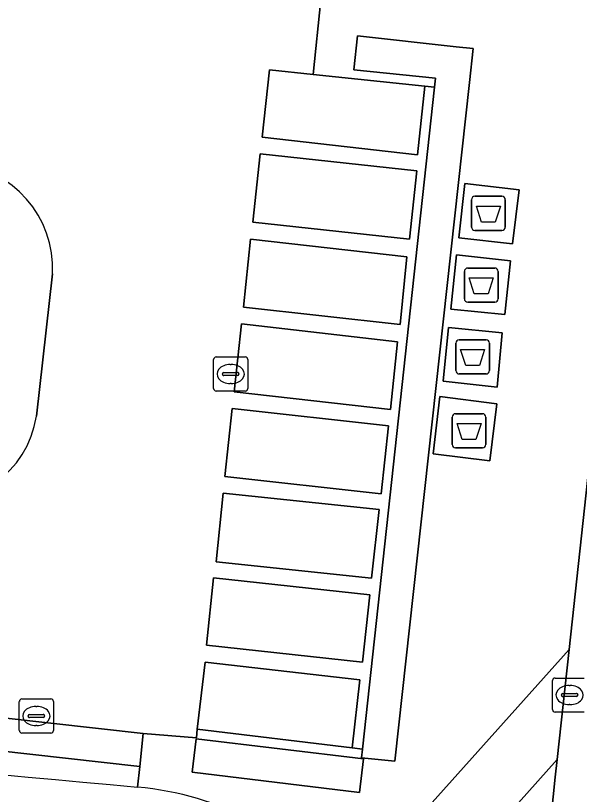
# Model space of a CAD drawing. Extents: x 162026 to 163502, y 387295 to 388169.
# Drawn here: x 162338.5 to 162355.04, y 387507.24 to 387530.08 of the extents above; entities that cross this region are included whole.
import ezdxf

# ---------------------------------------------------------------- set-up
doc = ezdxf.new("R2010")
doc.units = 0
for name, color, linetype in [('IMGEO_Afval_apart_plaats', 7, 'Continuous'), ('IMGEO_Fietspad_gesloten', 7, 'Continuous'), ('IMGEO_Groenvoorziening', 7, 'Continuous'), ('IMGEO_Haag', 7, 'Continuous'), ('IMGEO_Kolk', 7, 'Continuous'), ('IMGEO_Parkeervlak_open', 7, 'Continuous'), ('IMGEO_Rijbaan_lokaal_gesloten', 7, 'Continuous'), ('IMGEO_Rijbaan_lokaal_open', 7, 'Continuous'), ('IMGEO_Voetpad_gesloten', 7, 'Continuous'), ('IMGEO_Voetpad_open', 7, 'Continuous')]:
    doc.layers.add(name, color=color, linetype=linetype)

msp = doc.modelspace()

# ---------------------------------------------------------------- linework, layer by layer
at = {"layer": 'IMGEO_Afval_apart_plaats'}
for p, q in [((162351.876, 387523.881), (162351.876, 387524.681)), ((162351.876, 387524.681), (162351.876, 387523.881)), ((162351.976, 387524.781), (162352.766, 387524.781)), ((162352.766, 387524.781), (162351.976, 387524.781)), ((162352.866, 387524.681), (162352.866, 387523.881)), ((162352.866, 387523.881), (162352.866, 387524.681)), ((162352.766, 387523.781), (162351.976, 387523.781)), ((162351.976, 387523.781), (162352.766, 387523.781)), ((162351.665, 387521.778), (162351.665, 387522.578)), ((162351.665, 387522.578), (162351.665, 387521.778)), ((162351.765, 387522.678), (162352.555, 387522.678)), ((162352.555, 387522.678), (162351.765, 387522.678)), ((162352.655, 387522.578), (162352.655, 387521.778)), ((162352.655, 387521.778), (162352.655, 387522.578)), ((162352.555, 387521.678), (162351.765, 387521.678)), ((162351.765, 387521.678), (162352.555, 387521.678)), ((162351.514, 387520.571), (162352.304, 387520.571)), ((162352.304, 387520.571), (162351.514, 387520.571)), ((162351.414, 387519.671), (162351.414, 387520.471)), ((162351.414, 387520.471), (162351.414, 387519.671)), ((162352.404, 387520.471), (162352.404, 387519.671)), ((162352.404, 387519.671), (162352.404, 387520.471)), ((162352.304, 387519.571), (162351.514, 387519.571)), ((162351.514, 387519.571), (162352.304, 387519.571)), ((162351.308, 387517.505), (162351.308, 387518.305)), ((162351.308, 387518.305), (162351.308, 387517.505)), ((162351.408, 387518.405), (162352.198, 387518.405)), ((162352.198, 387518.405), (162351.408, 387518.405)), ((162352.298, 387518.305), (162352.298, 387517.505)), ((162352.298, 387517.505), (162352.298, 387518.305)), ((162352.198, 387517.405), (162351.408, 387517.405)), ((162351.408, 387517.405), (162352.198, 387517.405))]:
    msp.add_line(p, q, dxfattribs=at)
for points in [[(162352.019, 387524.495), (162352.723, 387524.495), (162352.574, 387524.025), (162352.168, 387524.025), (162352.019, 387524.495)], [(162351.808, 387522.392), (162352.512, 387522.392), (162352.363, 387521.922), (162351.957, 387521.922), (162351.808, 387522.392)], [(162351.557, 387520.285), (162352.261, 387520.285), (162352.112, 387519.815), (162351.706, 387519.815), (162351.557, 387520.285)], [(162351.451, 387518.119), (162352.155, 387518.119), (162352.006, 387517.649), (162351.6, 387517.649), (162351.451, 387518.119)]]:
    msp.add_lwpolyline(points, dxfattribs=at)
for centre, start, end in [((162351.976, 387524.681), 90, 180), ((162351.976, 387524.681), 90, 180), ((162352.766, 387524.681), 0, 90), ((162352.766, 387524.681), 360, 90), ((162351.976, 387523.881), 180, 270), ((162351.976, 387523.881), 180, 270), ((162352.766, 387523.881), 270, 0), ((162352.766, 387523.881), 270, 0), ((162351.765, 387522.578), 90, 180), ((162351.765, 387522.578), 90, 180), ((162352.555, 387522.578), 0, 90), ((162352.555, 387522.578), 360, 90), ((162351.765, 387521.778), 180, 270), ((162351.765, 387521.778), 180, 270), ((162352.555, 387521.778), 270, 0), ((162352.555, 387521.778), 270, 0), ((162351.514, 387520.471), 90, 180), ((162351.514, 387520.471), 90, 180), ((162352.304, 387520.471), 0, 90), ((162352.304, 387520.471), 360, 90), ((162351.514, 387519.671), 180, 270), ((162351.514, 387519.671), 180, 270), ((162352.304, 387519.671), 270, 0), ((162352.304, 387519.671), 270, 0), ((162351.408, 387518.305), 90, 180), ((162351.408, 387518.305), 90, 180), ((162352.198, 387518.305), 0, 90), ((162352.198, 387518.305), 360, 90), ((162351.408, 387517.505), 180, 270), ((162351.408, 387517.505), 180, 270), ((162352.198, 387517.505), 270, 0), ((162352.198, 387517.505), 270, 0)]:
    msp.add_arc(centre, 0.1, start, end, dxfattribs=at)
at = {"layer": 'IMGEO_Fietspad_gesloten'}
for centre, radius, start, end in [((162445.518, 388658.246), 1155.433, 262.30734, 264.863757), ((162341.278, 387498.547), 8.941, 39.2008, 84.8622)]:
    msp.add_arc(centre, radius, start, end, dxfattribs=at)
at = {"layer": 'IMGEO_Groenvoorziening'}
for points in [[(162351.814, 387528.12), (162351.923, 387529.114), (162351.424, 387529.169), (162348.529, 387529.488), (162348.422, 387528.494), (162350.822, 387528.244), (162350.794, 387527.983), (162348.675, 387508.562), (162348.648, 387508.315), (162349.623, 387508.213)], [(162313.708, 387511.242), (162342.142, 387508.054), (162342.244, 387509.025), (162313.84, 387512.207)], [(162348.707, 387508.278), (162343.8, 387508.869), (162343.68, 387507.886), (162348.588, 387507.295)]]:
    msp.add_lwpolyline(points, close=True, dxfattribs=at)
msp.add_lwpolyline([(162339.117, 387518.333), (162339.588, 387522.507)], dxfattribs=at)
for centre, radius, start, end in [((162336.495, 387522.659), 3.096, 357.1877, 85.3393), ((162336.097, 387518.832), 3.061, 261.5661, 350.6201)]:
    msp.add_arc(centre, radius, start, end, dxfattribs=at)
at = {"layer": 'IMGEO_Haag'}
for points in [[(162348.648, 387508.315), (162349.623, 387508.213), (162351.814, 387528.12), (162351.923, 387529.114), (162351.424, 387529.169), (162348.529, 387529.488), (162348.422, 387528.494), (162350.822, 387528.244), (162350.794, 387527.983), (162348.675, 387508.562)], [(162313.84, 387512.207), (162313.708, 387511.242), (162342.142, 387508.054), (162342.244, 387509.025)], [(162343.8, 387508.869), (162343.68, 387507.886), (162348.588, 387507.295), (162348.707, 387508.278)]]:
    msp.add_lwpolyline(points, close=True, dxfattribs=at)
at = {"layer": 'IMGEO_Kolk'}
for p, q in [((162344.386, 387520.07), (162345.238, 387520.07)), ((162344.311, 387519.144), (162344.311, 387519.996)), ((162344.799, 387519.85), (162344.824, 387519.85)), ((162345.312, 387519.996), (162345.312, 387519.144)), ((162344.57, 387519.564), (162344.57, 387519.576)), ((162344.613, 387519.613), (162345.011, 387519.613)), ((162345.054, 387519.576), (162345.054, 387519.564)), ((162345.008, 387519.527), (162344.61, 387519.527)), ((162344.822, 387519.29), (162344.797, 387519.29)), ((162345.238, 387519.07), (162344.386, 387519.07)), ((162354.252, 387509.726), (162354.252, 387510.578)), ((162354.327, 387510.652), (162355.179, 387510.652)), ((162354.74, 387510.432), (162354.765, 387510.432)), ((162338.686, 387510.038), (162339.538, 387510.038)), ((162354.511, 387510.146), (162354.511, 387510.158)), ((162354.949, 387510.109), (162354.551, 387510.109)), ((162354.554, 387510.195), (162354.952, 387510.195)), ((162354.995, 387510.158), (162354.995, 387510.146)), ((162338.611, 387509.112), (162338.611, 387509.964)), ((162339.099, 387509.818), (162339.124, 387509.818)), ((162339.612, 387509.964), (162339.612, 387509.112)), ((162354.763, 387509.872), (162354.738, 387509.872)), ((162338.87, 387509.532), (162338.87, 387509.544)), ((162338.913, 387509.581), (162339.311, 387509.581)), ((162339.354, 387509.544), (162339.354, 387509.532)), ((162355.179, 387509.652), (162354.327, 387509.652)), ((162339.308, 387509.495), (162338.91, 387509.495)), ((162339.122, 387509.258), (162339.097, 387509.258)), ((162339.538, 387509.038), (162338.686, 387509.038))]:
    msp.add_line(p, q, dxfattribs=at)
for points in [[(162344.386, 387520.07), (162345.238, 387520.07)], [(162344.311, 387519.144), (162344.311, 387519.996)], [(162345.312, 387519.996), (162345.312, 387519.144)], [(162345.238, 387519.07), (162344.386, 387519.07)], [(162354.252, 387509.726), (162354.252, 387510.578)], [(162354.327, 387510.652), (162355.179, 387510.652)], [(162338.686, 387510.038), (162339.538, 387510.038)], [(162338.611, 387509.112), (162338.611, 387509.964)], [(162339.612, 387509.964), (162339.612, 387509.112)], [(162355.179, 387509.652), (162354.327, 387509.652)], [(162339.538, 387509.038), (162338.686, 387509.038)]]:
    msp.add_lwpolyline(points, dxfattribs=at)
for centre, radius, start, end in [((162344.388, 387519.994), 0.0765, 91.552, 178.448), ((162344.388, 387519.994), 0.0765, 91.552, 178.448), ((162345.236, 387519.994), 0.0765, 1.552, 88.448), ((162345.236, 387519.994), 0.0765, 1.552, 88.448), ((162344.61, 387519.573), 0.0403, 85.8775, 175.7526), ((162345.015, 387519.575), 0.0386, 1.7309, 96.639), ((162344.607, 387519.563), 0.0366, 178.938, 274.7102), ((162345.011, 387519.57), 0.043, 264.8664, 352.4533), ((162344.388, 387519.146), 0.0765, 181.552, 268.448), ((162344.388, 387519.146), 0.0765, 181.552, 268.448), ((162345.236, 387519.146), 0.0765, 271.552, 358.448), ((162345.236, 387519.146), 0.0765, 271.552, 358.448), ((162354.329, 387510.576), 0.0765, 91.552, 178.448), ((162354.329, 387510.576), 0.0765, 91.552, 178.448), ((162338.688, 387509.962), 0.0765, 91.552, 178.448), ((162338.688, 387509.962), 0.0765, 91.552, 178.448), ((162339.536, 387509.962), 0.0765, 1.552, 88.448), ((162339.536, 387509.962), 0.0765, 1.552, 88.448), ((162354.551, 387510.155), 0.0403, 85.8775, 175.7526), ((162354.548, 387510.145), 0.0366, 178.938, 274.7102), ((162354.952, 387510.152), 0.043, 264.8664, 352.4533), ((162354.956, 387510.157), 0.0386, 1.7309, 96.639), ((162338.91, 387509.541), 0.0403, 85.8775, 175.7526), ((162338.907, 387509.531), 0.0366, 178.938, 274.7102), ((162339.311, 387509.538), 0.043, 264.8664, 352.4533), ((162339.315, 387509.543), 0.0386, 1.7309, 96.639), ((162354.329, 387509.728), 0.0765, 181.552, 268.448), ((162354.329, 387509.728), 0.0765, 181.552, 268.448), ((162338.688, 387509.114), 0.0765, 181.552, 268.448), ((162338.688, 387509.114), 0.0765, 181.552, 268.448), ((162339.536, 387509.114), 0.0765, 271.552, 358.448), ((162339.536, 387509.114), 0.0765, 271.552, 358.448)]:
    msp.add_arc(centre, radius, start, end, dxfattribs=at)
for centre, major_axis, ratio, start_param, end_param in [((162344.798, 387519.57), (-0.387, 0.002), 0.722429, 4.712389, 7.853982), ((162344.823, 387519.57), (-0.39, 0.002), 0.717154, 1.570796, 4.712389), ((162354.739, 387510.152), (-0.387, 0.002), 0.722429, 4.712389, 7.853982), ((162354.764, 387510.152), (-0.39, 0.002), 0.717154, 1.570796, 4.712389), ((162339.098, 387509.538), (-0.387, 0.002), 0.722429, 4.712389, 7.853982), ((162339.123, 387509.538), (-0.39, 0.002), 0.717154, 1.570796, 4.712389)]:
    msp.add_ellipse(centre, major_axis=major_axis, ratio=ratio, start_param=start_param, end_param=end_param, dxfattribs=at)
at = {"layer": 'IMGEO_Parkeervlak_open'}
for points in [[(162350.507, 387528.016), (162347.231, 387528.357), (162345.95, 387528.491), (162345.739, 387526.513), (162350.29, 387526.002)], [(162350.272, 387525.528), (162345.676, 387526.029), (162345.459, 387524.023), (162350.054, 387523.523)], [(162345.191, 387521.526), (162349.787, 387521.019), (162349.982, 387523.009), (162345.396, 387523.524)], [(162349.704, 387520.515), (162345.125, 387521.042), (162344.911, 387519.049), (162349.499, 387518.533)], [(162349.445, 387518.045), (162344.85, 387518.561), (162344.641, 387516.567), (162349.221, 387516.052)], [(162349.163, 387515.594), (162344.59, 387516.077), (162344.386, 387514.064), (162348.944, 387513.584)], [(162348.892, 387513.094), (162344.305, 387513.593), (162344.101, 387511.615), (162348.677, 387511.118)], [(162348.603, 387510.602), (162344.058, 387511.121), (162343.832, 387509.147), (162348.373, 387508.6)]]:
    msp.add_lwpolyline(points, close=True, dxfattribs=at)
at = {"layer": 'IMGEO_Rijbaan_lokaal_gesloten'}
msp.add_lwpolyline([(162356.277, 387525.641), (162354.736, 387511.489), (162354.384, 387508.263), (162354.328, 387507.743), (162354.15, 387506.017), (162358.349, 387505.53), (162358.817, 387510.216), (162358.952, 387511.213), (162359.196, 387512.511), (162359.887, 387516.261), (162362.107, 387528.18)], dxfattribs=at)
msp.add_arc((162346.411, 387527.075), 9.97, 351.7309, 50.7562, dxfattribs=at)
at = {"layer": 'IMGEO_Rijbaan_lokaal_open'}
for points in [[(162350.794, 387527.983), (162350.507, 387528.016), (162350.29, 387526.002), (162345.739, 387526.513), (162345.95, 387528.491), (162347.231, 387528.357), (162347.459, 387530.55), (162346.478, 387530.662), (162347.03, 387535.588), (162308.179, 387539.924), (162307.649, 387535.045)], [(162255.815, 387518.701), (162279.171, 387516.108), (162279.046, 387515.128), (162280.786, 387514.921), (162280.917, 387515.901), (162291.103, 387514.775), (162311.957, 387512.444), (162311.826, 387511.471), (162313.708, 387511.242), (162313.84, 387512.207), (162342.244, 387509.025), (162343.81, 387508.901), (162343.832, 387509.147), (162344.058, 387511.121), (162348.603, 387510.602), (162348.373, 387508.6), (162348.675, 387508.562), (162350.794, 387527.983)], [(162339.588, 387522.507), (162339.117, 387518.333)]]:
    msp.add_lwpolyline(points, dxfattribs=at)
for points in [[(162345.676, 387526.029), (162350.272, 387525.528), (162350.054, 387523.523), (162345.459, 387524.023)], [(162345.396, 387523.524), (162349.982, 387523.009), (162349.787, 387521.019), (162345.191, 387521.526)], [(162349.704, 387520.515), (162349.499, 387518.533), (162344.911, 387519.049), (162345.125, 387521.042)], [(162349.445, 387518.045), (162349.221, 387516.052), (162344.641, 387516.567), (162344.85, 387518.561)], [(162349.163, 387515.594), (162348.944, 387513.584), (162344.386, 387514.064), (162344.59, 387516.077)], [(162348.892, 387513.094), (162348.677, 387511.118), (162344.101, 387511.615), (162344.305, 387513.593)]]:
    msp.add_lwpolyline(points, close=True, dxfattribs=at)
for centre, radius, start, end in [((162336.495, 387522.659), 3.096, 357.1877, 85.3393), ((162336.097, 387518.832), 3.061, 261.5661, 350.6201)]:
    msp.add_arc(centre, radius, start, end, dxfattribs=at)
at = {"layer": 'IMGEO_Voetpad_gesloten'}
for points in [[(162351.677, 387525.159), (162351.503, 387523.567), (162353.076, 387523.39), (162353.269, 387524.973)], [(162351.436, 387523.069), (162351.266, 387521.468), (162352.857, 387521.313), (162353.023, 387522.892)], [(162351.199, 387520.933), (162351.048, 387519.363), (162352.629, 387519.186), (162352.774, 387520.78)], [(162352.62, 387518.698), (162350.95, 387518.912), (162350.746, 387517.23), (162352.412, 387517.025)]]:
    msp.add_lwpolyline(points, close=True, dxfattribs=at)
at = {"layer": 'IMGEO_Voetpad_open'}
for points in [[(162348.168, 387536.887), (162347.459, 387530.55), (162347.231, 387528.357), (162350.507, 387528.016), (162350.794, 387527.983), (162350.822, 387528.244), (162348.422, 387528.494), (162348.529, 387529.488), (162351.424, 387529.169), (162351.923, 387529.114), (162351.814, 387528.12), (162349.623, 387508.213), (162348.648, 387508.315), (162348.675, 387508.562), (162348.373, 387508.6), (162343.832, 387509.147), (162343.81, 387508.901), (162342.244, 387509.025), (162342.142, 387508.054), (162342.079, 387507.452)], [(162348.207, 387504.198), (162354.736, 387511.489), (162356.277, 387525.641)], [(162354.384, 387508.263), (162354.736, 387511.489), (162348.207, 387504.198)], [(162342.079, 387507.452), (162342.142, 387508.054), (162313.708, 387511.242)], [(162353.924, 387503.81), (162354.15, 387506.017), (162354.328, 387507.743), (162354.384, 387508.263), (162349.28, 387502.538)], [(162349.28, 387502.538), (162354.384, 387508.263)]]:
    msp.add_lwpolyline(points, dxfattribs=at)
for points in [[(162351.677, 387525.159), (162353.269, 387524.973), (162353.076, 387523.39), (162351.503, 387523.567)], [(162351.436, 387523.069), (162353.023, 387522.892), (162352.857, 387521.313), (162351.266, 387521.468)], [(162351.199, 387520.933), (162352.774, 387520.78), (162352.629, 387519.186), (162351.048, 387519.363)], [(162352.62, 387518.698), (162352.412, 387517.025), (162350.746, 387517.23), (162350.95, 387518.912)], [(162348.707, 387508.278), (162348.588, 387507.295), (162343.68, 387507.886), (162343.8, 387508.869)]]:
    msp.add_lwpolyline(points, close=True, dxfattribs=at)
for centre, radius, start, end in [((162346.411, 387527.075), 9.97, 351.7309, 50.7562), ((162445.518, 388658.246), 1155.433, 262.30734, 264.863757), ((162341.278, 387498.547), 8.941, 39.2008, 84.8622)]:
    msp.add_arc(centre, radius, start, end, dxfattribs=at)

doc.saveas('drawing.dxf')
